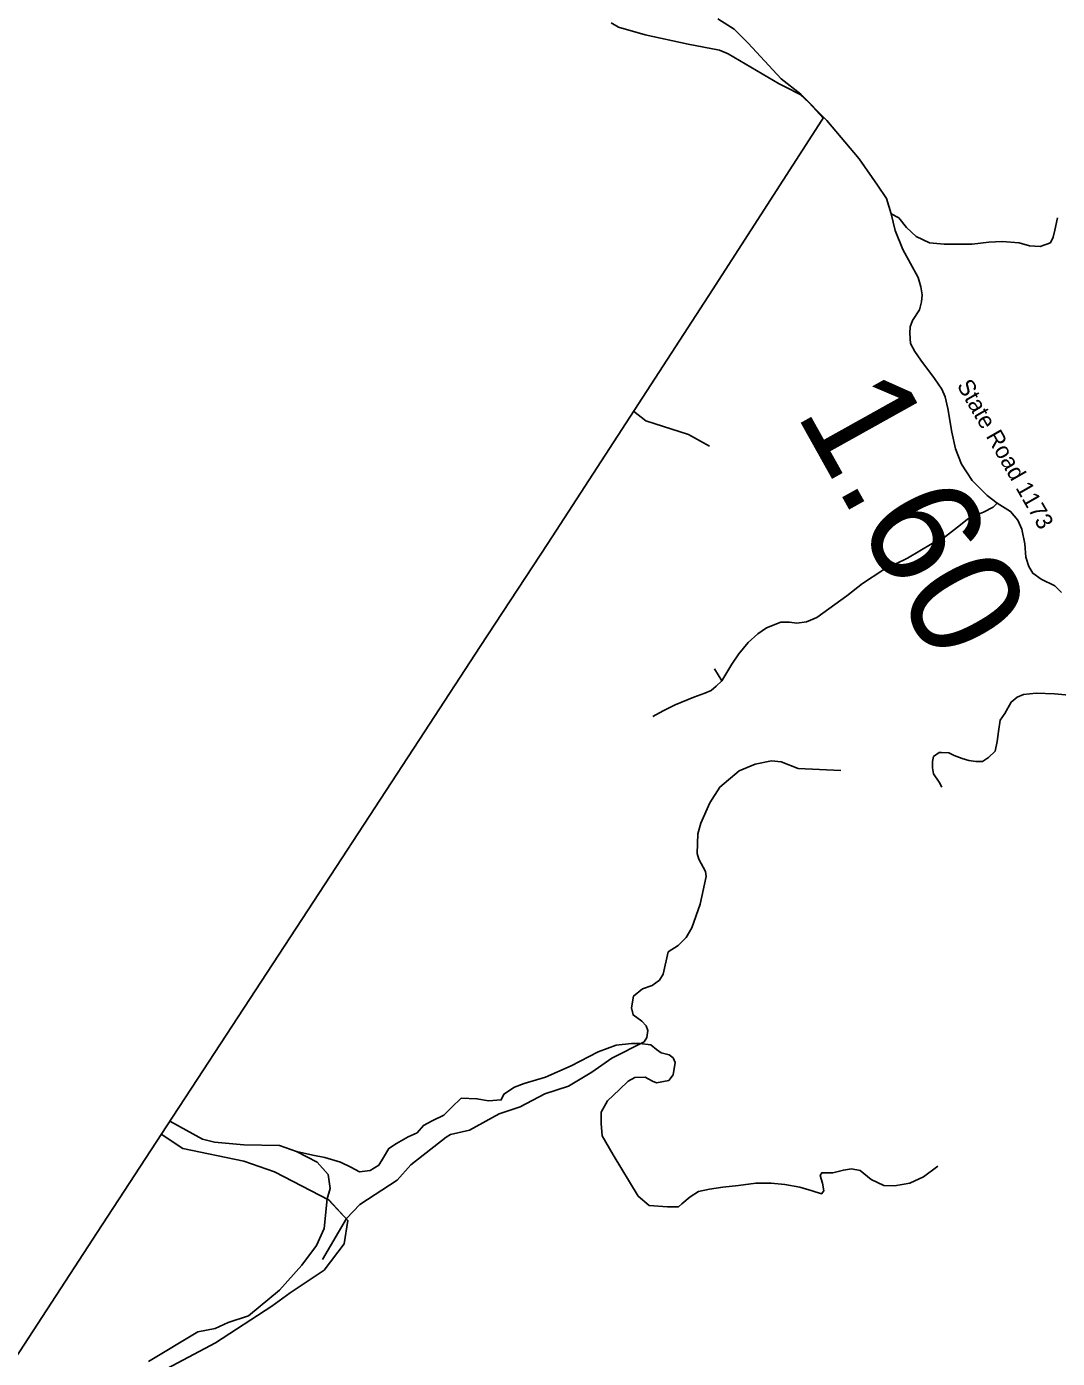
# Model space of a CAD drawing. Extents: x 1248089 to 1457196, y 820910 to 988753.
# Drawn here: x 1271893 to 1276511, y 895281 to 901250 of the extents above; entities that cross this region are included whole.
import ezdxf

# ---------------------------------------------------------------- set-up
doc = ezdxf.new("R2010")
doc.units = 0
for name, color, linetype in [('Exist Boundary Political CountyLine', 7, 'Continuous'), ('Exist Hydrographic Creek Single Shore', 7, 'Continuous'), ('Exist Hydrographic Misc Water Feature', 7, 'Continuous'), ('Exist Road Non-System Type 51', 7, 'Continuous'), ('Exist Road Secondary Type 41 Attributed', 7, 'Continuous'), ('Exist Road Secondary Type 51 Attributed', 7, 'Continuous'), ('Exist Road Secondary Type 51 Label', 7, 'Continuous'), ('Prop GRAU CAT1 Cell', 7, 'Continuous')]:
    doc.layers.add(name, color=color, linetype=linetype)

msp = doc.modelspace()

# ---------------------------------------------------------------- linework, layer by layer
at = {"layer": 'Exist Boundary Political CountyLine'}
msp.add_lwpolyline([(1274512, 901266.1), (1274545, 901247.8), (1274664, 901213.1), (1274857, 901170.6), (1274997, 901143.7), (1275036, 901127.8), (1275265, 900992.5), (1275295, 900977.6), (1275358, 900944.9), (1275399, 900908.4), (1275462, 900839.2), (1275456, 900830.1), (1274966, 900069.8), (1274228, 898933), (1273925, 898470.7), (1273675, 898088.4), (1273230, 897407.5), (1272631, 896491.6), (1272546, 896361.3), (1272209, 895844.8), (1272087, 895656.9), (1271079.1, 894111.7)], dxfattribs=at)
at = {"layer": 'Exist Hydrographic Creek Single Shore'}
for points in [[(1273331.4, 895899.1), (1273248, 895989.8), (1273003.4, 896117.3), (1272866.5, 896163.8), (1272593.1, 896220.6), (1272496.2, 896285)], [(1272882, 893076.4), (1273200.3, 893243), (1273316.9, 893346.8), (1273331.7, 893498.6), (1273292.8, 893687.5), (1273113.3, 893883.5), (1273008.3, 894026.9), (1272938.3, 894248.1), (1272752.3, 894468.5), (1272615.3, 894681.4), (1272496.3, 894923.4), (1272378.8, 895120.8), (1272471.8, 895207.8), (1272738.7, 895350.6), (1272991.2, 895514.5), (1273073.7, 895574), (1273225.9, 895676.7), (1273315.8, 895793.6), (1273331.4, 895899.1), (1273244.5, 895992.3)]]:
    msp.add_lwpolyline(points, dxfattribs=at)
at = {"layer": 'Exist Hydrographic Misc Water Feature'}
for points in [[(1274952.6, 899369.6), (1274857.8, 899421.6), (1274667.2, 899482.8), (1274612.5, 899525.3)], [(1275541.5, 897915.8), (1275349.5, 897924.6), (1275274.2, 897954.9), (1275230.3, 897958.1), (1275157.8, 897943.2), (1275085.1, 897913.4), (1274999.2, 897841.4), (1274953.5, 897770.8), (1274913.2, 897679.7), (1274900.1, 897631.6), (1274897.9, 897543.8), (1274905.3, 897517.4), (1274933.9, 897462.6), (1274937.4, 897440.4), (1274910.4, 897317), (1274873.7, 897210.2), (1274848.6, 897166.4), (1274811.8, 897131.1), (1274767, 897102.5), (1274744.4, 897002.7), (1274727.8, 896975.1), (1274695.2, 896952), (1274652.9, 896937.3), (1274612, 896904.5), (1274602.7, 896852.1), (1274610, 896820), (1274649.2, 896791.3), (1274668.8, 896770.4), (1274676.3, 896750.5), (1274671.4, 896718.6), (1274659, 896699.1), (1274515.1, 896626.5), (1274425.5, 896562.7), (1274320, 896500.7), (1274215, 896466), (1274103.4, 896408.3), (1274010.6, 896376.5), (1273876.8, 896303.7), (1273792.2, 896284), (1273772, 896272.1), (1273614.8, 896148), (1273553.1, 896079.6), (1273386.3, 895969.6), (1273326.3, 895907), (1273218.5, 895723.7)]]:
    msp.add_lwpolyline(points, dxfattribs=at)
at = {"layer": 'Exist Road Non-System Type 51'}
for points in [[(1275767, 900410), (1275800.1, 900393), (1275834.6, 900349.1), (1275878.5, 900308.3), (1275938, 900280.1), (1276003.9, 900273.8), (1276129.3, 900273.8), (1276204.5, 900283.2), (1276264.1, 900286.4), (1276339.3, 900280.1), (1276386.3, 900267.5), (1276433.4, 900264.4), (1276480.4, 900280.1), (1276492.9, 900305.2), (1276499.2, 900336.6), (1276511.7, 900393)], [(1276240.9, 899114.4), (1276223.2, 899095.5), (1276180.3, 899073.6), (1276142.7, 899057.9), (1276108.2, 899042.2), (1276076.9, 899016.1), (1275996.4, 898954.4), (1275950.4, 898932.4), (1275839.7, 898866.5), (1275729.3, 898813.5), (1275638.4, 898753.9), (1275567.3, 898698.5), (1275432.7, 898601.5), (1275387.8, 898581.7), (1275343.9, 898576.4), (1275311.5, 898579.6), (1275271.8, 898579.6), (1275208, 898555.5), (1275168.3, 898527.3), (1275125.5, 898489.6), (1275084.3, 898437.7), (1275053, 898391.7), (1275008, 898317.5)], [(1275008, 898317.5), (1274975.6, 898371.9)], [(1274699, 898158), (1274745, 898183.1), (1274799.3, 898210.3), (1274882.9, 898243.7), (1274932.1, 898261.5), (1274960.3, 898274.1), (1274982.2, 898292.9), (1275008, 898317.5)], [(1276597.2, 898250.1), (1276498.9, 898259.2), (1276416.4, 898262.6), (1276358.8, 898255.8), (1276330.6, 898244.5), (1276303.5, 898221.9), (1276275.2, 898171), (1276254.9, 898140.5), (1276248.1, 898090.8), (1276241.4, 898045.5), (1276232.3, 898002.6), (1276202.9, 897973.2), (1276175.8, 897956.2), (1276145.3, 897956.2), (1276114.8, 897960.8), (1276084.3, 897969.8), (1276049.3, 897982.2), (1276025.6, 897994.7), (1275991.7, 897996.9), (1275981.5, 897995.8), (1275956.7, 897977.7), (1275952.2, 897956.2), (1275951, 897928), (1275955.7, 897901.3), (1275981.7, 897862.8), (1275994.2, 897840.2)], [(1275975.4, 896141.5), (1275910.7, 896093.9), (1275849.8, 896065.3), (1275781.2, 896053.9), (1275733.6, 896055.8), (1275676.5, 896082.4), (1275627, 896122.4), (1275588.9, 896130.1), (1275552.7, 896124.4), (1275505.1, 896112.9), (1275482.3, 896112.9), (1275455.6, 896112.9), (1275448, 896099.6), (1275459.4, 896065.3), (1275465.1, 896031), (1275453.7, 896017.6), (1275411.8, 896031), (1275356.6, 896048.1), (1275289.9, 896059.6), (1275229, 896065.3), (1275160.5, 896065.3), (1275082.4, 896055.8), (1275012, 896048.1), (1274952.9, 896038.6), (1274903.4, 896029.1), (1274865.3, 896004.3), (1274829.2, 895973.8), (1274813.9, 895960.5), (1274764.4, 895960.5), (1274682.5, 895966.2), (1274633, 896008.1), (1274520.7, 896193), (1274471.2, 896278.7), (1274467.4, 896334), (1274467.4, 896383.5), (1274495.9, 896434.9), (1274549.3, 896486.4), (1274587.3, 896522.6), (1274617.8, 896539.7), (1274663.5, 896541.7), (1274697.8, 896522.6), (1274714.9, 896515), (1274770.1, 896526.4), (1274789.2, 896551.2), (1274798.7, 896606.4), (1274789.2, 896627.4), (1274772, 896640.7), (1274735.9, 896650.3), (1274714.9, 896665.5), (1274690.2, 896686.5), (1274640.7, 896692.2), (1274602.6, 896692.2), (1274534, 896684.6), (1274454, 896654.1), (1274332.2, 896591.2), (1274217.9, 896541.7), (1274122.7, 896513.1), (1274078, 896495.9), (1274030.4, 896465.4), (1274019, 896438.8), (1273961.9, 896435), (1273910.5, 896444.5), (1273840, 896446.4), (1273796.2, 896404.5), (1273761.9, 896370.2), (1273710.5, 896345.4), (1273670.5, 896324.4), (1273642, 896292), (1273602, 896273), (1273550.6, 896244.4), (1273516.3, 896221.5), (1273491.6, 896181.5), (1273470.6, 896147.2), (1273432.5, 896122.5), (1273384.9, 896116.7), (1273344.9, 896137.7), (1273299.2, 896160.6), (1273228.8, 896181.5), (1273175.5, 896191.1), (1273101.2, 896207.9)]]:
    msp.add_lwpolyline(points, dxfattribs=at)
at = {"layer": 'Exist Road Secondary Type 41 Attributed'}
for points in [[(1272534.6, 896343.8), (1272680.6, 896262.4), (1272735, 896250.3), (1272865.2, 896238.2), (1273025.6, 896235.2), (1273101.2, 896207.9), (1273195.1, 896159.5), (1273243.5, 896104.9), (1273252.6, 896041.3), (1273239, 895995.1)], [(1273239, 895995.1), (1273225.3, 895862.6), (1273192, 895786.9), (1273125.4, 895699.1), (1273025.6, 895587), (1272886.4, 895471.9), (1272795.6, 895441.6), (1272738.1, 895414.3), (1272659.4, 895399.2), (1272439.3, 895267.1)]]:
    msp.add_lwpolyline(points, dxfattribs=at)
at = {"layer": 'Exist Road Secondary Type 51 Attributed'}
for points in [[(1274989.5, 901283.8), (1275062.5, 901238), (1275125.2, 901175.3), (1275274.3, 901016.3), (1275361.5, 900947.3), (1275477.7, 900828.5), (1275622.9, 900656.9), (1275705.1, 900539), (1275746.1, 900479.5)], [(1275746.1, 900479.5), (1275767, 900410), (1275784.3, 900336.4), (1275818.9, 900249.9), (1275886.9, 900125.5), (1275899.9, 900083.3), (1275905.3, 900047.6), (1275902.1, 900016.2), (1275893.5, 899980.3), (1275862.1, 899932.7), (1275851.3, 899903.5), (1275850.2, 899875.4), (1275852.4, 899830), (1275871.8, 899793.2), (1275899.9, 899754.2), (1275960.5, 899673.1), (1275994, 899624.4), (1276009, 899590.3), (1276020.8, 899538.4), (1276038.1, 899432.4), (1276054.4, 899357.8), (1276081.1, 899289.2), (1276103.8, 899253.5), (1276129.1, 899214.7), (1276197, 899147.8), (1276240.9, 899114.4), (1276301.5, 899076.7), (1276333.7, 899037.8), (1276352.1, 898997.8), (1276365, 898930.7), (1276370.4, 898872.3), (1276383.4, 898830.1), (1276401.8, 898799.8), (1276438.5, 898772.8), (1276500.1, 898742.5), (1276530, 898713.9)]]:
    msp.add_lwpolyline(points, dxfattribs=at)

# ---------------------------------------------------------------- texts
at = {"layer": 'Exist Road Secondary Type 51 Label'}
msp.add_text('State Road 1173', height=75, rotation=299.83885, dxfattribs=at).set_placement((1276058.8, 899642.1))
at = {"layer": 'Prop GRAU CAT1 Cell'}
msp.add_text('1.60', height=500, rotation=299.1544, dxfattribs=at).set_placement((1275336.2, 899518.6))

doc.saveas('drawing.dxf')
